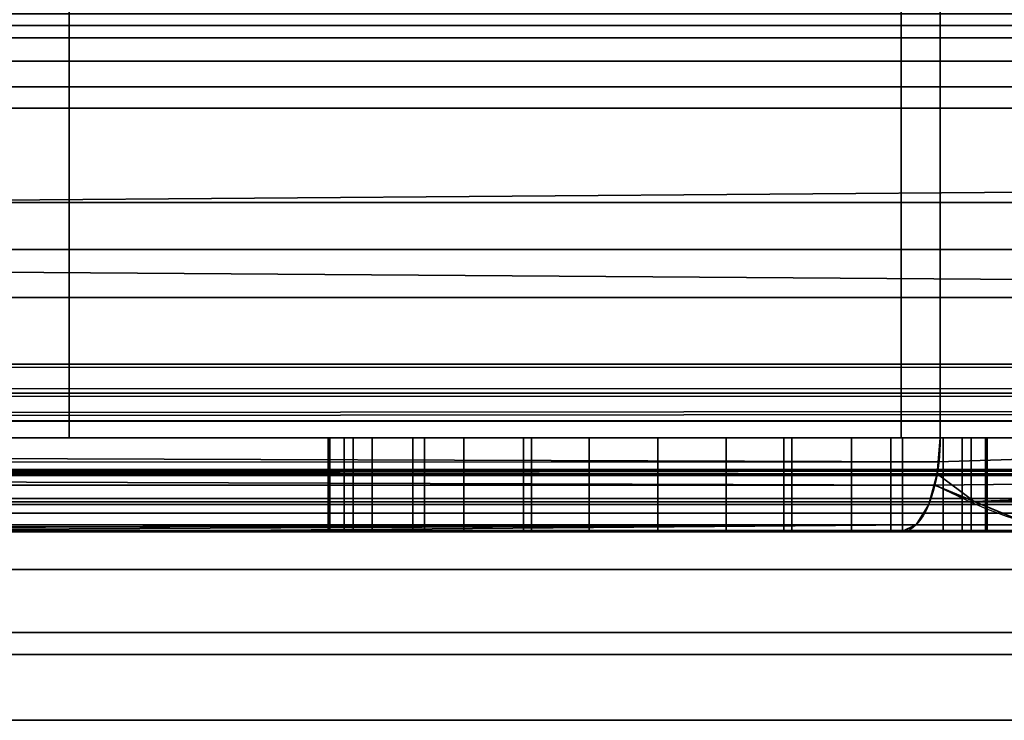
# Model space of a CAD drawing. Header units: millimetres. Extents: x -503 to 6703, y -110 to 249.
# Tile 393 of 656: x 1208.22 to 1218.68, y -30 to -22.56. Entities that reach past the tile are written whole.
import ezdxf

# ---------------------------------------------------------------- set-up
doc = ezdxf.new("R2010")
doc.units = ezdxf.units.MM
doc.layers.add('151', color=7, linetype='Continuous', true_color=0xffffff)

# ---------------------------------------------------------------- blocks, each defined once
blk = doc.blocks.new('UG_SURFACE_110')
at = {"layer": '151', "color": 250, "linetype": 'Continuous', "lineweight": 35}
for points in [[(1141.5, -21.648, 0.728), (1858.5, -21.648, 0.728), (1858.5, -22.621, 1.379), (1141.5, -22.621, 1.379)], [(1141.5, -23.5, 23.5), (1858.5, -23.5, 23.5), (1858.5, -22.5, 23.5), (1141.5, -22.5, 23.5)], [(1141.5, -22.621, 1.379), (1858.5, -22.621, 1.379), (1858.5, -23.272, 2.352), (1141.5, -23.272, 2.352)], [(1141.5, -23.272, 2.352), (1858.5, -23.272, 2.352), (1858.5, -23.5, 3.5), (1141.5, -23.5, 3.5)], [(1141.5, -23.5, 3.5), (1858.5, -23.5, 3.5), (1858.5, -23.5, 23.5), (1141.5, -23.5, 23.5)]]:
    blk.add_3dface(points, dxfattribs=at)
blk = doc.blocks.new('UG_SURFACE_111')
at = {"layer": '151', "color": 252, "linetype": 'Continuous', "lineweight": 35}
for points in [[(1141.5, -20.228, 24), (1858.5, -20.228, 24), (1858.5, -23.5, 24), (1141.5, -23.5, 24)], [(1141.5, -24.5, 30.5), (1858.5, -24.5, 30.5), (1858.5, -20.25, 30.5), (1141.5, -20.25, 30.5)], [(1141.5, -23, 28), (1858.5, -23, 28), (1858.5, -23.5, 29.5), (1141.5, -23.5, 29.5)], [(1141.5, -23.5, 26.5), (1858.5, -23.5, 26.5), (1858.5, -23, 28), (1141.5, -23, 28)], [(1141.5, -23.5, 0.5), (1858.5, -23.5, 0.5), (1858.5, -24.5, 0.5), (1141.5, -24.5, 0.5)], [(1141.5, -23.5, 24), (1858.5, -23.5, 24), (1858.5, -23.5, 0.5), (1141.5, -23.5, 0.5)], [(1141.5, -23.5, 29.5), (1858.5, -23.5, 29.5), (1858.5, -24.5, 29.5), (1141.5, -24.5, 29.5)], [(1141.5, -24.5, 26.5), (1858.5, -24.5, 26.5), (1858.5, -23.5, 26.5), (1141.5, -23.5, 26.5)], [(1141.5, -24.5, 0.5), (1858.5, -24.5, 0.5), (1858.5, -24.5, 26.5), (1141.5, -24.5, 26.5)], [(1141.5, -24.5, 29.5), (1858.5, -24.5, 29.5), (1858.5, -24.5, 30.5), (1141.5, -24.5, 30.5)]]:
    blk.add_3dface(points, dxfattribs=at)
blk = doc.blocks.new('UG_SURFACE_113')
at = {"layer": '151', "color": 35, "linetype": 'Continuous', "lineweight": 35}
for points in [[(1144, -14.5, 1002), (1218, -14.5, 1002), (1218, -27, 1002), (1144, -27, 1002)], [(1218, -14.5, 1159), (1144, -14.5, 1159), (1144, -27, 1159), (1218, -27, 1159)], [(1208.75, -14.5, 1003), (1202, -14.5, 1003), (1202, -27, 1003), (1208.75, -27, 1003)], [(1202, -14.5, 1158), (1208.75, -14.5, 1158), (1208.75, -27, 1158), (1202, -27, 1158)], [(1208.75, -27, 1003), (1217.586, -27, 1003), (1217.586, -14.5, 1003), (1208.75, -14.5, 1003)], [(1208.75, -14.5, 1158), (1217.586, -14.5, 1158), (1217.586, -27, 1158), (1208.75, -27, 1158)], [(1221.75, -14.5, 1007.164), (1217.586, -14.5, 1003), (1217.586, -27, 1003), (1221.75, -27, 1007.164)], [(1221.75, -27, 1153.836), (1217.586, -27, 1158), (1217.586, -14.5, 1158), (1221.75, -14.5, 1153.836)], [(1226, -14.5, 1151), (1218, -14.5, 1159), (1218, -27, 1159), (1226, -27, 1151)], [(1226, -27, 1010), (1218, -27, 1002), (1218, -14.5, 1002), (1226, -14.5, 1010)], [(1859, -30, 2017), (1859, -19.41, 2017), (1141, -19.41, 2017), (1141, -24.75, 2017)], [(1143, -19.41, 30.5), (1857, -19.41, 30.5), (1141, -25, 30.5), (1141, -24.75, 30.5)], [(1857, -19.41, 30.5), (1859, -19.41, 30.5), (1859, -25, 30.5), (1141, -25, 30.5)], [(1231, -22.753, 1171.853), (1144, -22.753, 1171.853), (1144, -19.5, 1172.5), (1231, -19.5, 1172.5)], [(1231, -19.5, 996.5), (1144, -19.5, 996.5), (1144, -22.753, 997.147), (1231, -22.753, 997.147)], [(1231, -25.51, 1170.01), (1144, -25.51, 1170.01), (1144, -22.753, 1171.853), (1231, -22.753, 1171.853)], [(1231, -22.753, 997.147), (1144, -22.753, 997.147), (1144, -25.51, 998.99), (1231, -25.51, 998.99)], [(1141, -24.75, 2017), (1141, -30, 2017), (1859, -30, 2017)], [(1141, -30), (1141, -25), (1859, -25), (1859, -30)], [(1141, -25), (1141, -25, 30.5), (1859, -25, 30.5), (1859, -25)], [(1231, -27.353, 1167.253), (1144, -27.353, 1167.253), (1144, -25.51, 1170.01), (1231, -25.51, 1170.01)], [(1231, -25.51, 998.99), (1144, -25.51, 998.99), (1144, -27.353, 1001.747), (1231, -27.353, 1001.747)], [(1144, -27, 1002), (1218, -27, 1002), (1217.979, -27.257, 1002.051)], [(1217.979, -27.257, 1002.051), (1144, -27.26, 1002.035), (1144, -27, 1002)], [(1218, -27, 1159), (1144, -27, 1159), (1144, -27.383, 1158.924), (1217.968, -27.383, 1158.924)], [(1208.75, -27, 1014.25), (1202, -27, 1014.25), (1202, -27, 1026.238), (1203.363, -27, 1027.753)], [(1208.75, -27, 1090.5), (1202, -27, 1090.5), (1202, -27, 1096.269), (1203.351, -27, 1097.25)], [(1208.75, -27, 1110.75), (1203.085, -27, 1110.75), (1202, -27, 1111.955)], [(1202, -27, 1111.955), (1202, -27, 1129.75), (1208.75, -27, 1129.75), (1208.75, -27, 1110.75)], [(1202.316, -27, 1037.689), (1202, -27, 1037.918), (1202, -27, 1090.5), (1208.75, -27, 1090.5)], [(1208.75, -27, 1158), (1208.75, -27, 1129.75), (1202, -27, 1129.75), (1202, -27, 1158)], [(1208.75, -27, 1014.25), (1208.75, -27, 1003), (1202, -27, 1003), (1202, -27, 1014.25)], [(1208.75, -27, 1090.5), (1208.75, -27, 1035), (1203.869, -27, 1035), (1202.316, -27, 1037.689)], [(1204.66, -27, 1109), (1203.085, -27, 1110.75), (1208.75, -27, 1110.75)], [(1208.75, -27, 1097.25), (1203.351, -27, 1097.25), (1203.431, -27, 1097.309)], [(1203.351, -27, 1097.25), (1208.75, -27, 1097.25), (1208.75, -27, 1090.5)], [(1203.363, -27, 1027.753), (1204.454, -27, 1031.115), (1208.75, -27, 1035), (1208.75, -27, 1014.25)], [(1203.431, -27, 1097.309), (1205.511, -27, 1100.91), (1208.75, -27, 1097.25)], [(1204.083, -27, 1034.629), (1203.869, -27, 1035), (1208.75, -27, 1035)], [(1208.75, -27, 1035), (1204.454, -27, 1031.115), (1204.083, -27, 1034.629)], [(1208.75, -27, 1110.75), (1205.945, -27, 1105.045), (1204.66, -27, 1109)], [(1205.511, -27, 1100.91), (1205.945, -27, 1105.045), (1208.75, -27, 1110.75), (1208.75, -27, 1097.25)], [(1208.75, -27, 1014.25), (1213.661, -27, 1020.766), (1215, -27, 1020.5)], [(1215, -27, 1020.5), (1216.339, -27, 1020.766), (1221.75, -27, 1014.25), (1208.75, -27, 1014.25)], [(1208.75, -27, 1014.25), (1211.766, -27, 1022.661), (1212.525, -27, 1021.525)], [(1208.75, -27, 1014.25), (1211.766, -27, 1027.339), (1211.5, -27, 1026)], [(1212.525, -27, 1021.525), (1213.661, -27, 1020.766), (1208.75, -27, 1014.25)], [(1211.5, -27, 1026), (1211.5, -27, 1024), (1208.75, -27, 1014.25)], [(1211.5, -27, 1024), (1211.766, -27, 1022.661), (1208.75, -27, 1014.25)], [(1208.75, -27, 1035), (1212.525, -27, 1028.475), (1211.766, -27, 1027.339)], [(1208.75, -27, 1035), (1213.661, -27, 1029.234), (1212.525, -27, 1028.475)], [(1211.766, -27, 1027.339), (1208.75, -27, 1014.25), (1208.75, -27, 1035)], [(1208.75, -27, 1035), (1215, -27, 1029.5), (1213.661, -27, 1029.234)], [(1221.75, -27, 1097.25), (1208.75, -27, 1097.25), (1214.272, -27, 1100.577), (1215.728, -27, 1100.577)], [(1208.75, -27, 1097.25), (1211.519, -27, 1103.634), (1211.969, -27, 1102.25)], [(1208.75, -27, 1110.75), (1215, -27, 1107.5), (1213.576, -27, 1107.197)], [(1208.75, -27, 1097.25), (1212.943, -27, 1101.168), (1214.272, -27, 1100.577)], [(1208.75, -27, 1097.25), (1208.75, -27, 1110.75), (1211.671, -27, 1105.082), (1211.519, -27, 1103.634)], [(1213.576, -27, 1107.197), (1212.399, -27, 1106.342), (1208.75, -27, 1110.75)], [(1212.399, -27, 1106.342), (1211.671, -27, 1105.082), (1208.75, -27, 1110.75)], [(1211.969, -27, 1102.25), (1212.943, -27, 1101.168), (1208.75, -27, 1097.25)], [(1208.75, -27, 1129.75), (1208.75, -27, 1158), (1217.586, -27, 1158), (1221.75, -27, 1153.836)], [(1208.75, -27, 1014.25), (1221.75, -27, 1014.25), (1221.75, -27, 1007.164)], [(1221.75, -27, 1007.164), (1217.586, -27, 1003), (1208.75, -27, 1003), (1208.75, -27, 1014.25)], [(1221.75, -27, 1153.836), (1221.75, -27, 1129.75), (1208.75, -27, 1129.75)], [(1221.75, -27, 1129.75), (1221.75, -27, 1110.75), (1208.75, -27, 1110.75), (1208.75, -27, 1129.75)], [(1216.424, -27, 1107.197), (1215, -27, 1107.5), (1208.75, -27, 1110.75), (1221.75, -27, 1110.75)], [(1221.75, -27, 1097.25), (1221.75, -27, 1090.5), (1208.75, -27, 1090.5), (1208.75, -27, 1097.25)], [(1221.75, -27, 1090.5), (1221.75, -27, 1035), (1208.75, -27, 1035), (1208.75, -27, 1090.5)], [(1216.339, -27, 1029.234), (1215, -27, 1029.5), (1208.75, -27, 1035), (1221.75, -27, 1035)], [(1211.5, -28, 1026), (1211.5, -27, 1026), (1211.766, -27, 1027.339), (1211.766, -28, 1027.339)], [(1211.5, -27, 1024), (1211.5, -27, 1026), (1211.5, -28, 1026), (1211.5, -28, 1024)], [(1211.766, -28, 1022.661), (1211.766, -27, 1022.661), (1211.5, -27, 1024), (1211.5, -28, 1024)], [(1211.519, -28, 1103.634), (1211.519, -27, 1103.634), (1211.671, -27, 1105.082), (1211.671, -28, 1105.082)], [(1211.969, -28, 1102.25), (1211.969, -27, 1102.25), (1211.519, -27, 1103.634), (1211.519, -28, 1103.634)], [(1211.671, -28, 1105.082), (1211.671, -27, 1105.082), (1212.399, -27, 1106.342), (1212.399, -28, 1106.342)], [(1211.766, -28, 1027.339), (1211.766, -27, 1027.339), (1212.525, -27, 1028.475), (1212.525, -28, 1028.475)], [(1212.525, -28, 1021.525), (1212.525, -27, 1021.525), (1211.766, -27, 1022.661), (1211.766, -28, 1022.661)], [(1212.943, -28, 1101.168), (1212.943, -27, 1101.168), (1211.969, -27, 1102.25), (1211.969, -28, 1102.25)], [(1212.399, -28, 1106.342), (1212.399, -27, 1106.342), (1213.576, -27, 1107.197), (1213.576, -28, 1107.197)], [(1212.525, -28, 1028.475), (1212.525, -27, 1028.475), (1213.661, -27, 1029.234), (1213.661, -28, 1029.234)], [(1213.661, -28, 1020.766), (1213.661, -27, 1020.766), (1212.525, -27, 1021.525), (1212.525, -28, 1021.525)], [(1214.272, -28, 1100.577), (1214.272, -27, 1100.577), (1212.943, -27, 1101.168), (1212.943, -28, 1101.168)], [(1213.576, -28, 1107.197), (1213.576, -27, 1107.197), (1215, -27, 1107.5), (1215, -28, 1107.5)], [(1213.661, -28, 1029.234), (1213.661, -27, 1029.234), (1215, -27, 1029.5), (1215, -28, 1029.5)], [(1215, -28, 1020.5), (1215, -27, 1020.5), (1213.661, -27, 1020.766), (1213.661, -28, 1020.766)], [(1215.728, -28, 1100.577), (1215.728, -27, 1100.577), (1214.272, -27, 1100.577), (1214.272, -28, 1100.577)], [(1215, -28, 1029.5), (1215, -27, 1029.5), (1216.339, -27, 1029.234), (1216.339, -28, 1029.234)], [(1216.339, -28, 1020.766), (1216.339, -27, 1020.766), (1215, -27, 1020.5), (1215, -28, 1020.5)], [(1215, -28, 1107.5), (1215, -27, 1107.5), (1216.424, -27, 1107.197), (1216.424, -28, 1107.197)], [(1215.728, -27, 1100.577), (1217.057, -27, 1101.168), (1221.75, -27, 1097.25)], [(1217.057, -28, 1101.168), (1217.057, -27, 1101.168), (1215.728, -27, 1100.577), (1215.728, -28, 1100.577)], [(1217.475, -27, 1028.475), (1216.339, -27, 1029.234), (1221.75, -27, 1035)], [(1221.75, -27, 1014.25), (1216.339, -27, 1020.766), (1217.475, -27, 1021.525)], [(1216.339, -28, 1029.234), (1216.339, -27, 1029.234), (1217.475, -27, 1028.475), (1217.475, -28, 1028.475)], [(1217.475, -28, 1021.525), (1217.475, -27, 1021.525), (1216.339, -27, 1020.766), (1216.339, -28, 1020.766)], [(1221.75, -27, 1110.75), (1217.601, -27, 1106.342), (1216.424, -27, 1107.197)], [(1216.424, -28, 1107.197), (1216.424, -27, 1107.197), (1217.601, -27, 1106.342), (1217.601, -28, 1106.342)], [(1221.75, -27, 1097.25), (1217.057, -27, 1101.168), (1218.031, -27, 1102.25)], [(1218.031, -28, 1102.25), (1218.031, -27, 1102.25), (1217.057, -27, 1101.168), (1217.057, -28, 1101.168)], [(1221.75, -27, 1035), (1218.234, -27, 1027.339), (1217.475, -27, 1028.475)], [(1217.475, -27, 1021.525), (1218.234, -27, 1022.661), (1221.75, -27, 1014.25)], [(1217.475, -28, 1028.475), (1217.475, -27, 1028.475), (1218.234, -27, 1027.339), (1218.234, -28, 1027.339)], [(1218.234, -28, 1022.661), (1218.234, -27, 1022.661), (1217.475, -27, 1021.525), (1217.475, -28, 1021.525)], [(1221.75, -27, 1110.75), (1218.329, -27, 1105.082), (1217.601, -27, 1106.342)], [(1217.601, -28, 1106.342), (1217.601, -27, 1106.342), (1218.329, -27, 1105.082), (1218.329, -28, 1105.082)], [(1226, -27, 1010), (1225.924, -27.383, 1010.032), (1217.968, -27.383, 1002.076), (1217.979, -27.257, 1002.051)], [(1226, -27, 1151), (1218, -27, 1159), (1217.968, -27.383, 1158.924), (1225.924, -27.383, 1150.968)], [(1217.979, -27.257, 1002.051), (1218, -27, 1002), (1226, -27, 1010)], [(1218.031, -27, 1102.25), (1218.481, -27, 1103.634), (1221.75, -27, 1097.25)], [(1218.481, -28, 1103.634), (1218.481, -27, 1103.634), (1218.031, -27, 1102.25), (1218.031, -28, 1102.25)], [(1221.75, -27, 1014.25), (1218.234, -27, 1022.661), (1218.5, -27, 1024)], [(1218.5, -27, 1026), (1218.234, -27, 1027.339), (1221.75, -27, 1035)], [(1218.234, -28, 1027.339), (1218.234, -27, 1027.339), (1218.5, -27, 1026), (1218.5, -28, 1026)], [(1218.5, -28, 1024), (1218.5, -27, 1024), (1218.234, -27, 1022.661), (1218.234, -28, 1022.661)], [(1218.481, -27, 1103.634), (1218.329, -27, 1105.082), (1221.75, -27, 1110.75), (1221.75, -27, 1097.25)], [(1218.329, -28, 1105.082), (1218.329, -27, 1105.082), (1218.481, -27, 1103.634), (1218.481, -28, 1103.634)], [(1221.75, -27, 1035), (1221.75, -27, 1014.25), (1218.5, -27, 1024), (1218.5, -27, 1026)], [(1218.5, -27, 1026), (1218.5, -27, 1024), (1218.5, -28, 1024), (1218.5, -28, 1026)], [(1144, -27.26, 1002.035), (1217.979, -27.257, 1002.051), (1217.968, -27.383, 1002.076)], [(1144, -27.26, 1002.035), (1217.968, -27.383, 1002.076), (1217.944, -27.503, 1002.136)], [(1217.944, -27.503, 1002.136), (1144, -27.503, 1002.136), (1144, -27.26, 1002.035)], [(1231, -28, 1164), (1144, -28, 1164), (1144, -27.353, 1167.253), (1231, -27.353, 1167.253)], [(1231, -27.353, 1001.747), (1144, -27.353, 1001.747), (1144, -27.503, 1002.136), (1217.944, -27.503, 1002.136)], [(1217.968, -27.383, 1158.924), (1144, -27.383, 1158.924), (1144, -27.707, 1158.707), (1217.879, -27.707, 1158.707)], [(1225.924, -27.383, 1150.968), (1217.968, -27.383, 1158.924), (1217.879, -27.707, 1158.707), (1225.707, -27.707, 1150.879)], [(1231, -27.353, 1001.747), (1217.944, -27.503, 1002.136), (1218.362, -27.676, 1002.818)], [(1218.362, -27.676, 1002.818), (1217.944, -27.503, 1002.136), (1217.968, -27.383, 1002.076)], [(1218.362, -27.676, 1002.818), (1217.968, -27.383, 1002.076), (1225.924, -27.383, 1010.032)], [(1218.362, -27.676, 1002.818), (1218.904, -27.9, 1003.703), (1231, -27.353, 1001.747)], [(1225.924, -27.383, 1010.032), (1225.707, -27.707, 1010.121), (1218.362, -27.676, 1002.818)], [(1217.879, -27.707, 1158.707), (1144, -27.707, 1158.707), (1144, -27.924, 1158.383), (1217.744, -27.924, 1158.383)], [(1225.707, -27.707, 1150.879), (1217.879, -27.707, 1158.707), (1217.744, -27.924, 1158.383), (1225.383, -27.924, 1150.744)], [(1218.904, -27.9, 1003.703), (1218.362, -27.676, 1002.818), (1225.707, -27.707, 1010.121)], [(1217.744, -27.924, 1158.383), (1144, -27.924, 1158.383), (1144, -28, 1158), (1217.586, -28, 1158)], [(1217.586, -28, 1158), (1144, -28, 1158), (1144, -28, 1164), (1231, -28, 1164)], [(1211.5, -28, 1024), (1218.5, -28, 1024), (1218.234, -28, 1022.661), (1217.475, -28, 1021.525)], [(1218.5, -28, 1026), (1211.5, -28, 1026), (1211.766, -28, 1027.339), (1212.525, -28, 1028.475)], [(1211.5, -28, 1024), (1211.5, -28, 1026), (1218.5, -28, 1026), (1218.5, -28, 1024)], [(1212.525, -28, 1021.525), (1211.766, -28, 1022.661), (1211.5, -28, 1024), (1217.475, -28, 1021.525)], [(1211.969, -28, 1102.25), (1211.519, -28, 1103.634), (1211.671, -28, 1105.082), (1215, -28, 1104)], [(1211.671, -28, 1105.082), (1212.399, -28, 1106.342), (1213.576, -28, 1107.197), (1215, -28, 1104)], [(1214.272, -28, 1100.577), (1212.943, -28, 1101.168), (1211.969, -28, 1102.25), (1215, -28, 1104)], [(1212.525, -28, 1021.525), (1217.475, -28, 1021.525), (1216.339, -28, 1020.766), (1215, -28, 1020.5)], [(1217.475, -28, 1028.475), (1212.525, -28, 1028.475), (1213.661, -28, 1029.234), (1215, -28, 1029.5)], [(1215, -28, 1020.5), (1213.661, -28, 1020.766), (1212.525, -28, 1021.525)], [(1217.475, -28, 1028.475), (1218.234, -28, 1027.339), (1218.5, -28, 1026), (1212.525, -28, 1028.475)], [(1213.576, -28, 1107.197), (1215, -28, 1107.5), (1216.424, -28, 1107.197), (1215, -28, 1104)], [(1217.057, -28, 1101.168), (1215.728, -28, 1100.577), (1214.272, -28, 1100.577), (1215, -28, 1104)], [(1215, -28, 1029.5), (1216.339, -28, 1029.234), (1217.475, -28, 1028.475)], [(1215, -28, 1104), (1216.424, -28, 1107.197), (1217.601, -28, 1106.342)], [(1217.601, -28, 1106.342), (1218.329, -28, 1105.082), (1218.481, -28, 1103.634), (1215, -28, 1104)], [(1218.481, -28, 1103.634), (1218.031, -28, 1102.25), (1217.057, -28, 1101.168), (1215, -28, 1104)], [(1225.383, -27.924, 1150.744), (1217.744, -27.924, 1158.383), (1217.586, -28, 1158), (1225, -28, 1150.586)], [(1225, -28, 1150.586), (1217.586, -28, 1158), (1231, -28, 1164)], [(1128, -30, 2030), (1128, -43.5, 2030), (1872, -43.5, 2030), (1872, -42.218, 2030)], [(1872, -42.218, 2030), (1872, -30, 2030), (1128, -30, 2030)], [(1128, -30, 2030), (1872, -30, 2030), (1859, -30, 2017), (1141, -30, 2017)], [(1872, -41.5), (1128, -41.5), (1128, -30), (1141, -30)], [(1872, -41.5), (1141, -30), (1859, -30)]]:
    blk.add_3dface(points, dxfattribs=at)
blk = doc.blocks.new('UG_SURFACE_135')
at = {"layer": '151', "color": 252, "linetype": 'Continuous', "lineweight": 35}
for points in [[(1218, -14.5, 1159), (1144, -14.5, 1159), (1144, -27, 1159), (1218, -27, 1159)], [(1144, -14.5, 1002), (1218, -14.5, 1002), (1218, -27, 1002), (1144, -27, 1002)], [(1208.75, -14.5, 1003), (1202, -14.5, 1003), (1202, -27, 1003), (1208.75, -27, 1003)], [(1202, -14.5, 1158), (1208.75, -14.5, 1158), (1208.75, -27, 1158), (1202, -27, 1158)], [(1208.75, -27, 1003), (1217.586, -27, 1003), (1217.586, -14.5, 1003), (1208.75, -14.5, 1003)], [(1208.75, -14.5, 1158), (1217.586, -14.5, 1158), (1217.586, -27, 1158), (1208.75, -27, 1158)], [(1221.75, -14.5, 1007.164), (1217.586, -14.5, 1003), (1217.586, -27, 1003), (1221.75, -27, 1007.164)], [(1221.75, -27, 1153.836), (1217.586, -27, 1158), (1217.586, -14.5, 1158), (1221.75, -14.5, 1153.836)], [(1226, -14.5, 1151), (1218, -14.5, 1159), (1218, -27, 1159), (1226, -27, 1151)], [(1226, -27, 1010), (1218, -27, 1002), (1218, -14.5, 1002), (1226, -14.5, 1010)], [(1218, -27, 1159), (1144, -27, 1159), (1144, -27.383, 1158.924), (1217.968, -27.383, 1158.924)], [(1217.968, -27.383, 1002.076), (1144, -27.383, 1002.076), (1144, -27, 1002), (1218, -27, 1002)], [(1208.75, -27, 1014.25), (1202, -27, 1014.25), (1202, -27, 1026.238), (1203.363, -27, 1027.753)], [(1208.75, -27, 1090.5), (1202, -27, 1090.5), (1202, -27, 1096.269), (1203.351, -27, 1097.25)], [(1208.75, -27, 1110.75), (1203.085, -27, 1110.75), (1202, -27, 1111.955)], [(1202, -27, 1111.955), (1202, -27, 1129.75), (1208.75, -27, 1129.75), (1208.75, -27, 1110.75)], [(1202.316, -27, 1037.689), (1202, -27, 1037.918), (1202, -27, 1090.5), (1208.75, -27, 1090.5)], [(1208.75, -27, 1158), (1208.75, -27, 1129.75), (1202, -27, 1129.75), (1202, -27, 1158)], [(1208.75, -27, 1014.25), (1208.75, -27, 1003), (1202, -27, 1003), (1202, -27, 1014.25)], [(1208.75, -27, 1090.5), (1208.75, -27, 1035), (1203.869, -27, 1035), (1202.316, -27, 1037.689)], [(1204.66, -27, 1109), (1203.085, -27, 1110.75), (1208.75, -27, 1110.75)], [(1208.75, -27, 1097.25), (1203.351, -27, 1097.25), (1203.431, -27, 1097.309)], [(1203.351, -27, 1097.25), (1208.75, -27, 1097.25), (1208.75, -27, 1090.5)], [(1203.363, -27, 1027.753), (1204.454, -27, 1031.115), (1208.75, -27, 1035), (1208.75, -27, 1014.25)], [(1203.431, -27, 1097.309), (1205.511, -27, 1100.91), (1208.75, -27, 1097.25)], [(1204.083, -27, 1034.629), (1203.869, -27, 1035), (1208.75, -27, 1035)], [(1208.75, -27, 1035), (1204.454, -27, 1031.115), (1204.083, -27, 1034.629)], [(1208.75, -27, 1110.75), (1205.945, -27, 1105.045), (1204.66, -27, 1109)], [(1205.511, -27, 1100.91), (1205.945, -27, 1105.045), (1208.75, -27, 1110.75), (1208.75, -27, 1097.25)], [(1208.75, -27, 1014.25), (1213.661, -27, 1020.766), (1215, -27, 1020.5)], [(1215, -27, 1020.5), (1216.339, -27, 1020.766), (1221.75, -27, 1014.25), (1208.75, -27, 1014.25)], [(1208.75, -27, 1014.25), (1211.766, -27, 1022.661), (1212.525, -27, 1021.525)], [(1208.75, -27, 1014.25), (1211.766, -27, 1027.339), (1211.5, -27, 1026)], [(1212.525, -27, 1021.525), (1213.661, -27, 1020.766), (1208.75, -27, 1014.25)], [(1211.5, -27, 1026), (1211.5, -27, 1024), (1208.75, -27, 1014.25)], [(1211.5, -27, 1024), (1211.766, -27, 1022.661), (1208.75, -27, 1014.25)], [(1208.75, -27, 1035), (1212.525, -27, 1028.475), (1211.766, -27, 1027.339)], [(1208.75, -27, 1035), (1213.661, -27, 1029.234), (1212.525, -27, 1028.475)], [(1211.766, -27, 1027.339), (1208.75, -27, 1014.25), (1208.75, -27, 1035)], [(1208.75, -27, 1035), (1215, -27, 1029.5), (1213.661, -27, 1029.234)], [(1221.75, -27, 1097.25), (1208.75, -27, 1097.25), (1214.272, -27, 1100.577), (1215.728, -27, 1100.577)], [(1208.75, -27, 1097.25), (1211.519, -27, 1103.634), (1211.969, -27, 1102.25)], [(1208.75, -27, 1110.75), (1215, -27, 1107.5), (1213.576, -27, 1107.197)], [(1208.75, -27, 1097.25), (1212.943, -27, 1101.168), (1214.272, -27, 1100.577)], [(1208.75, -27, 1097.25), (1208.75, -27, 1110.75), (1211.671, -27, 1105.082), (1211.519, -27, 1103.634)], [(1213.576, -27, 1107.197), (1212.399, -27, 1106.342), (1208.75, -27, 1110.75)], [(1212.399, -27, 1106.342), (1211.671, -27, 1105.082), (1208.75, -27, 1110.75)], [(1211.969, -27, 1102.25), (1212.943, -27, 1101.168), (1208.75, -27, 1097.25)], [(1208.75, -27, 1129.75), (1208.75, -27, 1158), (1217.586, -27, 1158), (1221.75, -27, 1153.836)], [(1208.75, -27, 1014.25), (1221.75, -27, 1014.25), (1221.75, -27, 1007.164)], [(1221.75, -27, 1007.164), (1217.586, -27, 1003), (1208.75, -27, 1003), (1208.75, -27, 1014.25)], [(1221.75, -27, 1153.836), (1221.75, -27, 1129.75), (1208.75, -27, 1129.75)], [(1221.75, -27, 1129.75), (1221.75, -27, 1110.75), (1208.75, -27, 1110.75), (1208.75, -27, 1129.75)], [(1216.424, -27, 1107.197), (1215, -27, 1107.5), (1208.75, -27, 1110.75), (1221.75, -27, 1110.75)], [(1221.75, -27, 1097.25), (1221.75, -27, 1090.5), (1208.75, -27, 1090.5), (1208.75, -27, 1097.25)], [(1221.75, -27, 1090.5), (1221.75, -27, 1035), (1208.75, -27, 1035), (1208.75, -27, 1090.5)], [(1216.339, -27, 1029.234), (1215, -27, 1029.5), (1208.75, -27, 1035), (1221.75, -27, 1035)], [(1211.5, -28, 1026), (1211.5, -27, 1026), (1211.766, -27, 1027.339), (1211.766, -28, 1027.339)], [(1211.5, -27, 1024), (1211.5, -27, 1026), (1211.5, -28, 1026), (1211.5, -28, 1024)], [(1211.766, -28, 1022.661), (1211.766, -27, 1022.661), (1211.5, -27, 1024), (1211.5, -28, 1024)], [(1211.519, -28, 1103.634), (1211.519, -27, 1103.634), (1211.671, -27, 1105.082), (1211.671, -28, 1105.082)], [(1211.969, -28, 1102.25), (1211.969, -27, 1102.25), (1211.519, -27, 1103.634), (1211.519, -28, 1103.634)], [(1211.671, -28, 1105.082), (1211.671, -27, 1105.082), (1212.399, -27, 1106.342), (1212.399, -28, 1106.342)], [(1211.766, -28, 1027.339), (1211.766, -27, 1027.339), (1212.525, -27, 1028.475), (1212.525, -28, 1028.475)], [(1212.525, -28, 1021.525), (1212.525, -27, 1021.525), (1211.766, -27, 1022.661), (1211.766, -28, 1022.661)], [(1212.943, -28, 1101.168), (1212.943, -27, 1101.168), (1211.969, -27, 1102.25), (1211.969, -28, 1102.25)], [(1212.399, -28, 1106.342), (1212.399, -27, 1106.342), (1213.576, -27, 1107.197), (1213.576, -28, 1107.197)], [(1212.525, -28, 1028.475), (1212.525, -27, 1028.475), (1213.661, -27, 1029.234), (1213.661, -28, 1029.234)], [(1213.661, -28, 1020.766), (1213.661, -27, 1020.766), (1212.525, -27, 1021.525), (1212.525, -28, 1021.525)], [(1214.272, -28, 1100.577), (1214.272, -27, 1100.577), (1212.943, -27, 1101.168), (1212.943, -28, 1101.168)], [(1213.576, -28, 1107.197), (1213.576, -27, 1107.197), (1215, -27, 1107.5), (1215, -28, 1107.5)], [(1213.661, -28, 1029.234), (1213.661, -27, 1029.234), (1215, -27, 1029.5), (1215, -28, 1029.5)], [(1215, -28, 1020.5), (1215, -27, 1020.5), (1213.661, -27, 1020.766), (1213.661, -28, 1020.766)], [(1215.728, -28, 1100.577), (1215.728, -27, 1100.577), (1214.272, -27, 1100.577), (1214.272, -28, 1100.577)], [(1215, -28, 1107.5), (1215, -27, 1107.5), (1216.424, -27, 1107.197), (1216.424, -28, 1107.197)], [(1215, -28, 1029.5), (1215, -27, 1029.5), (1216.339, -27, 1029.234), (1216.339, -28, 1029.234)], [(1216.339, -28, 1020.766), (1216.339, -27, 1020.766), (1215, -27, 1020.5), (1215, -28, 1020.5)], [(1217.057, -28, 1101.168), (1217.057, -27, 1101.168), (1215.728, -27, 1100.577), (1215.728, -28, 1100.577)], [(1215.728, -27, 1100.577), (1217.057, -27, 1101.168), (1221.75, -27, 1097.25)], [(1216.339, -28, 1029.234), (1216.339, -27, 1029.234), (1217.475, -27, 1028.475), (1217.475, -28, 1028.475)], [(1217.475, -28, 1021.525), (1217.475, -27, 1021.525), (1216.339, -27, 1020.766), (1216.339, -28, 1020.766)], [(1217.475, -27, 1028.475), (1216.339, -27, 1029.234), (1221.75, -27, 1035)], [(1221.75, -27, 1014.25), (1216.339, -27, 1020.766), (1217.475, -27, 1021.525)], [(1216.424, -28, 1107.197), (1216.424, -27, 1107.197), (1217.601, -27, 1106.342), (1217.601, -28, 1106.342)], [(1221.75, -27, 1110.75), (1217.601, -27, 1106.342), (1216.424, -27, 1107.197)], [(1218.031, -28, 1102.25), (1218.031, -27, 1102.25), (1217.057, -27, 1101.168), (1217.057, -28, 1101.168)], [(1221.75, -27, 1097.25), (1217.057, -27, 1101.168), (1218.031, -27, 1102.25)], [(1217.475, -28, 1028.475), (1217.475, -27, 1028.475), (1218.234, -27, 1027.339), (1218.234, -28, 1027.339)], [(1218.234, -28, 1022.661), (1218.234, -27, 1022.661), (1217.475, -27, 1021.525), (1217.475, -28, 1021.525)], [(1221.75, -27, 1035), (1218.234, -27, 1027.339), (1217.475, -27, 1028.475)], [(1217.475, -27, 1021.525), (1218.234, -27, 1022.661), (1221.75, -27, 1014.25)], [(1217.601, -28, 1106.342), (1217.601, -27, 1106.342), (1218.329, -27, 1105.082), (1218.329, -28, 1105.082)], [(1221.75, -27, 1110.75), (1218.329, -27, 1105.082), (1217.601, -27, 1106.342)], [(1226, -27, 1151), (1218, -27, 1159), (1217.968, -27.383, 1158.924), (1225.924, -27.383, 1150.968)], [(1218, -27, 1002), (1226, -27, 1010), (1225.924, -27.383, 1010.032), (1217.968, -27.383, 1002.076)], [(1218.481, -28, 1103.634), (1218.481, -27, 1103.634), (1218.031, -27, 1102.25), (1218.031, -28, 1102.25)], [(1218.031, -27, 1102.25), (1218.481, -27, 1103.634), (1221.75, -27, 1097.25)], [(1218.234, -28, 1027.339), (1218.234, -27, 1027.339), (1218.5, -27, 1026), (1218.5, -28, 1026)], [(1218.5, -28, 1024), (1218.5, -27, 1024), (1218.234, -27, 1022.661), (1218.234, -28, 1022.661)], [(1221.75, -27, 1014.25), (1218.234, -27, 1022.661), (1218.5, -27, 1024)], [(1218.5, -27, 1026), (1218.234, -27, 1027.339), (1221.75, -27, 1035)], [(1218.329, -28, 1105.082), (1218.329, -27, 1105.082), (1218.481, -27, 1103.634), (1218.481, -28, 1103.634)], [(1218.481, -27, 1103.634), (1218.329, -27, 1105.082), (1221.75, -27, 1110.75), (1221.75, -27, 1097.25)], [(1218.5, -27, 1026), (1218.5, -27, 1024), (1218.5, -28, 1024), (1218.5, -28, 1026)], [(1221.75, -27, 1035), (1221.75, -27, 1014.25), (1218.5, -27, 1024), (1218.5, -27, 1026)], [(1217.968, -27.383, 1158.924), (1144, -27.383, 1158.924), (1144, -27.707, 1158.707), (1217.879, -27.707, 1158.707)], [(1217.879, -27.707, 1002.293), (1144, -27.707, 1002.293), (1144, -27.383, 1002.076), (1217.968, -27.383, 1002.076)], [(1225.924, -27.383, 1150.968), (1217.968, -27.383, 1158.924), (1217.879, -27.707, 1158.707), (1225.707, -27.707, 1150.879)], [(1217.968, -27.383, 1002.076), (1225.924, -27.383, 1010.032), (1225.707, -27.707, 1010.121), (1217.879, -27.707, 1002.293)], [(1217.879, -27.707, 1158.707), (1144, -27.707, 1158.707), (1144, -27.924, 1158.383), (1217.744, -27.924, 1158.383)], [(1217.744, -27.924, 1002.617), (1144, -27.924, 1002.617), (1144, -27.707, 1002.293), (1217.879, -27.707, 1002.293)], [(1225.707, -27.707, 1150.879), (1217.879, -27.707, 1158.707), (1217.744, -27.924, 1158.383), (1225.383, -27.924, 1150.744)], [(1217.879, -27.707, 1002.293), (1225.707, -27.707, 1010.121), (1225.383, -27.924, 1010.256), (1217.744, -27.924, 1002.617)], [(1217.744, -27.924, 1158.383), (1144, -27.924, 1158.383), (1144, -28, 1158), (1183.25, -28, 1158)], [(1144, -27.924, 1002.617), (1217.744, -27.924, 1002.617), (1190, -28, 1003), (1186.75, -28, 1003)], [(1217.744, -27.924, 1158.383), (1183.25, -28, 1158), (1186.75, -28, 1158)], [(1217.744, -27.924, 1158.383), (1186.75, -28, 1158), (1190, -28, 1158)], [(1190, -28, 1158), (1202, -28, 1158), (1217.744, -27.924, 1158.383)], [(1217.744, -27.924, 1002.617), (1202, -28, 1003), (1190, -28, 1003)], [(1217.744, -27.924, 1158.383), (1202, -28, 1158), (1208.75, -28, 1158)], [(1217.744, -27.924, 1002.617), (1208.75, -28, 1003), (1202, -28, 1003)], [(1208.75, -28, 1090.5), (1202, -28, 1090.5), (1202, -28, 1037.918), (1202.316, -28, 1037.689)], [(1208.75, -28, 1110.75), (1208.75, -28, 1129.75), (1202, -28, 1129.75), (1202, -28, 1111.955)], [(1203.351, -28, 1097.25), (1202, -28, 1096.269), (1202, -28, 1090.5), (1208.75, -28, 1090.5)], [(1202, -28, 1111.955), (1203.085, -28, 1110.75), (1208.75, -28, 1110.75)], [(1203.363, -28, 1027.753), (1202, -28, 1026.238), (1202, -28, 1014.25), (1208.75, -28, 1014.25)], [(1202, -28, 1158), (1202, -28, 1129.75), (1208.75, -28, 1129.75), (1208.75, -28, 1158)], [(1202, -28, 1014.25), (1202, -28, 1003), (1208.75, -28, 1003), (1208.75, -28, 1014.25)], [(1202.316, -28, 1037.689), (1203.869, -28, 1035), (1208.75, -28, 1035), (1208.75, -28, 1090.5)], [(1208.75, -28, 1110.75), (1203.085, -28, 1110.75), (1204.66, -28, 1109)], [(1208.75, -28, 1090.5), (1208.75, -28, 1097.25), (1203.351, -28, 1097.25)], [(1203.431, -28, 1097.309), (1203.351, -28, 1097.25), (1208.75, -28, 1097.25)], [(1208.75, -28, 1014.25), (1208.75, -28, 1035), (1204.454, -28, 1031.115), (1203.363, -28, 1027.753)], [(1208.75, -28, 1097.25), (1205.511, -28, 1100.91), (1203.431, -28, 1097.309)], [(1208.75, -28, 1035), (1203.869, -28, 1035), (1204.083, -28, 1034.629)], [(1204.083, -28, 1034.629), (1204.454, -28, 1031.115), (1208.75, -28, 1035)], [(1204.66, -28, 1109), (1205.945, -28, 1105.045), (1208.75, -28, 1110.75)], [(1208.75, -28, 1097.25), (1208.75, -28, 1110.75), (1205.945, -28, 1105.045), (1205.511, -28, 1100.91)], [(1208.75, -28, 1158), (1217.586, -28, 1158), (1217.744, -27.924, 1158.383)], [(1217.744, -27.924, 1002.617), (1217.586, -28, 1003), (1208.75, -28, 1003)], [(1208.75, -28, 1035), (1213.661, -28, 1029.234), (1215, -28, 1029.5)], [(1215, -28, 1029.5), (1216.339, -28, 1029.234), (1221.75, -28, 1035), (1208.75, -28, 1035)], [(1208.75, -28, 1035), (1211.766, -28, 1027.339), (1212.525, -28, 1028.475)], [(1208.75, -28, 1035), (1211.5, -28, 1024), (1211.5, -28, 1026)], [(1212.525, -28, 1028.475), (1213.661, -28, 1029.234), (1208.75, -28, 1035)], [(1208.75, -28, 1035), (1211.766, -28, 1022.661), (1211.5, -28, 1024)], [(1208.75, -28, 1014.25), (1212.525, -28, 1021.525), (1211.766, -28, 1022.661)], [(1211.5, -28, 1026), (1211.766, -28, 1027.339), (1208.75, -28, 1035)], [(1208.75, -28, 1014.25), (1213.661, -28, 1020.766), (1212.525, -28, 1021.525)], [(1211.766, -28, 1022.661), (1208.75, -28, 1035), (1208.75, -28, 1014.25)], [(1208.75, -28, 1014.25), (1215, -28, 1020.5), (1213.661, -28, 1020.766)], [(1221.75, -28, 1110.75), (1208.75, -28, 1110.75), (1215, -28, 1107.5), (1216.424, -28, 1107.197)], [(1208.75, -28, 1110.75), (1212.399, -28, 1106.342), (1213.576, -28, 1107.197)], [(1208.75, -28, 1097.25), (1212.943, -28, 1101.168), (1211.969, -28, 1102.25)], [(1208.75, -28, 1110.75), (1211.671, -28, 1105.082), (1212.399, -28, 1106.342)], [(1211.969, -28, 1102.25), (1211.519, -28, 1103.634), (1208.75, -28, 1097.25)], [(1211.519, -28, 1103.634), (1211.671, -28, 1105.082), (1208.75, -28, 1110.75), (1208.75, -28, 1097.25)], [(1208.75, -28, 1097.25), (1221.75, -28, 1097.25), (1215.728, -28, 1100.577), (1214.272, -28, 1100.577)], [(1214.272, -28, 1100.577), (1212.943, -28, 1101.168), (1208.75, -28, 1097.25)], [(1213.576, -28, 1107.197), (1215, -28, 1107.5), (1208.75, -28, 1110.75)], [(1208.75, -28, 1014.25), (1208.75, -28, 1003), (1217.586, -28, 1003), (1221.75, -28, 1007.164)], [(1208.75, -28, 1129.75), (1221.75, -28, 1129.75), (1221.75, -28, 1153.836), (1217.586, -28, 1158)], [(1217.586, -28, 1158), (1208.75, -28, 1158), (1208.75, -28, 1129.75)], [(1221.75, -28, 1007.164), (1221.75, -28, 1014.25), (1208.75, -28, 1014.25)], [(1208.75, -28, 1129.75), (1208.75, -28, 1110.75), (1221.75, -28, 1110.75), (1221.75, -28, 1129.75)], [(1208.75, -28, 1097.25), (1208.75, -28, 1090.5), (1221.75, -28, 1090.5), (1221.75, -28, 1097.25)], [(1208.75, -28, 1090.5), (1208.75, -28, 1035), (1221.75, -28, 1035), (1221.75, -28, 1090.5)], [(1216.339, -28, 1020.766), (1215, -28, 1020.5), (1208.75, -28, 1014.25), (1221.75, -28, 1014.25)], [(1217.057, -28, 1101.168), (1215.728, -28, 1100.577), (1221.75, -28, 1097.25)], [(1217.475, -28, 1021.525), (1216.339, -28, 1020.766), (1221.75, -28, 1014.25)], [(1221.75, -28, 1035), (1216.339, -28, 1029.234), (1217.475, -28, 1028.475)], [(1216.424, -28, 1107.197), (1217.601, -28, 1106.342), (1221.75, -28, 1110.75)], [(1218.031, -28, 1102.25), (1217.057, -28, 1101.168), (1221.75, -28, 1097.25)], [(1221.75, -28, 1014.25), (1218.234, -28, 1022.661), (1217.475, -28, 1021.525)], [(1217.475, -28, 1028.475), (1218.234, -28, 1027.339), (1221.75, -28, 1035)], [(1225.383, -27.924, 1150.744), (1217.744, -27.924, 1158.383), (1217.586, -28, 1158), (1221.75, -28, 1153.836)], [(1221.75, -28, 1007.164), (1217.586, -28, 1003), (1217.744, -27.924, 1002.617), (1225.383, -27.924, 1010.256)], [(1217.601, -28, 1106.342), (1218.329, -28, 1105.082), (1221.75, -28, 1110.75)], [(1221.75, -28, 1097.25), (1218.481, -28, 1103.634), (1218.031, -28, 1102.25)], [(1221.75, -28, 1035), (1218.234, -28, 1027.339), (1218.5, -28, 1026)], [(1218.5, -28, 1024), (1218.234, -28, 1022.661), (1221.75, -28, 1014.25)], [(1221.75, -28, 1097.25), (1221.75, -28, 1110.75), (1218.329, -28, 1105.082), (1218.481, -28, 1103.634)], [(1221.75, -28, 1014.25), (1221.75, -28, 1035), (1218.5, -28, 1026), (1218.5, -28, 1024)]]:
    blk.add_3dface(points, dxfattribs=at)
blk = doc.blocks.new('UG_SURFACE_186')
at = {"layer": '151', "color": 252, "linetype": 'Continuous', "lineweight": 35}
for points in [[(1135.5, -26.22, 2021.75), (1864.5, -26.22, 2021.75), (1864.5, 62.62, 2021.75), (1135.5, 62.62, 2021.75)], [(1137, -26.22, 2020.25), (1137, 62.62, 2020.25), (1863, 62.62, 2020.25), (1863, -26.22, 2020.25)], [(1082, -9.3, 2075.25), (1082, -26.22, 2075.25), (1918, -26.22, 2075.25), (1918, -9.3, 2075.25)], [(1083.5, -9.3, 2073.75), (1916.5, -9.3, 2073.75), (1916.5, -26.22, 2073.75), (1083.5, -26.22, 2073.75)], [(1918, -26.22, 2075.25), (1082, -26.22, 2075.25), (1082.059, -26.821, 2075.191)], [(1917.941, -26.821, 2075.191), (1918, -26.22, 2075.25), (1082.059, -26.821, 2075.191)], [(1083.53, -26.528, 2073.72), (1083.5, -26.22, 2073.75), (1916.5, -26.22, 2073.75)], [(1083.53, -26.528, 2073.72), (1916.5, -26.22, 2073.75), (1916.47, -26.528, 2073.72)], [(1864.53, -26.528, 2021.78), (1135.5, -26.22, 2021.75), (1135.47, -26.528, 2021.78)], [(1864.53, -26.528, 2021.78), (1864.5, -26.22, 2021.75), (1135.5, -26.22, 2021.75)], [(1136.941, -26.821, 2020.309), (1863, -26.22, 2020.25), (1863.059, -26.821, 2020.309)], [(1136.941, -26.821, 2020.309), (1137, -26.22, 2020.25), (1863, -26.22, 2020.25)], [(1916.47, -26.528, 2073.72), (1916.38, -26.825, 2073.63), (1083.62, -26.825, 2073.63), (1083.53, -26.528, 2073.72)], [(1135.47, -26.528, 2021.78), (1135.38, -26.825, 2021.87), (1864.62, -26.825, 2021.87)], [(1135.47, -26.528, 2021.78), (1864.62, -26.825, 2021.87), (1864.53, -26.528, 2021.78)], [(1082.059, -26.821, 2075.191), (1082.235, -27.399, 2075.016), (1917.765, -27.399, 2075.016), (1917.941, -26.821, 2075.191)], [(1916.037, -27.337, 2073.287), (1083.963, -27.337, 2073.287), (1083.62, -26.825, 2073.63), (1916.38, -26.825, 2073.63)], [(1864.62, -26.825, 2021.87), (1135.38, -26.825, 2021.87), (1135.037, -27.337, 2022.213), (1864.963, -27.337, 2022.213)], [(1863.059, -26.821, 2020.309), (1136.766, -27.399, 2020.484), (1136.941, -26.821, 2020.309)], [(1863.059, -26.821, 2020.309), (1863.234, -27.399, 2020.484), (1136.766, -27.399, 2020.484)], [(1915.525, -27.68, 2072.775), (1084.475, -27.68, 2072.775), (1083.963, -27.337, 2073.287), (1916.037, -27.337, 2073.287)], [(1864.963, -27.337, 2022.213), (1135.037, -27.337, 2022.213), (1134.525, -27.68, 2022.725), (1865.475, -27.68, 2022.725)], [(1917.765, -27.399, 2075.016), (1082.235, -27.399, 2075.016), (1082.902, -28.398, 2074.348), (1917.098, -28.398, 2074.348)], [(1863.902, -28.398, 2021.152), (1136.098, -28.398, 2021.152), (1136.766, -27.399, 2020.484), (1863.234, -27.399, 2020.484)], [(1914.92, -27.8, 2072.17), (1085.08, -27.8, 2072.17), (1084.475, -27.68, 2072.775), (1915.525, -27.68, 2072.775)], [(1865.475, -27.68, 2022.725), (1134.525, -27.68, 2022.725), (1133.92, -27.8, 2023.33), (1866.08, -27.8, 2023.33)], [(1085.08, -27.8, 2072.17), (1914.92, -27.8, 2072.17), (1866.08, -27.8, 2023.33), (1133.92, -27.8, 2023.33)], [(1917.098, -28.398, 2074.348), (1082.902, -28.398, 2074.348), (1083.901, -29.066, 2073.349), (1916.099, -29.066, 2073.349)], [(1864.901, -29.066, 2022.151), (1135.099, -29.066, 2022.151), (1136.098, -28.398, 2021.152), (1863.902, -28.398, 2021.152)], [(1916.099, -29.066, 2073.349), (1083.901, -29.066, 2073.349), (1085.08, -29.3, 2072.17), (1914.92, -29.3, 2072.17)], [(1866.08, -29.3, 2023.33), (1133.92, -29.3, 2023.33), (1135.099, -29.066, 2022.151), (1864.901, -29.066, 2022.151)], [(1085.08, -29.3, 2072.17), (1133.92, -29.3, 2023.33), (1866.08, -29.3, 2023.33), (1914.92, -29.3, 2072.17)]]:
    blk.add_3dface(points, dxfattribs=at)
blk = doc.blocks.new('UG_SURFACE_197')
at = {"layer": '151', "color": 252, "linetype": 'Continuous', "lineweight": 35}
for points in [[(1138, -21.493, -7.845), (1862, -21.493, -7.845), (1862, -27.644, -10.084), (1138, -27.644, -10.084)], [(1138, -27.986, -9.144), (1862, -27.986, -9.144), (1862, -21.835, -6.906), (1138, -21.835, -6.906)], [(1862, -27.644, -10.084), (1862, -27.986, -9.144), (1138, -27.986, -9.144), (1138, -27.644, -10.084)]]:
    blk.add_3dface(points, dxfattribs=at)

msp = doc.modelspace()

# ---------------------------------------------------------------- linework, layer by layer
at = {"layer": '151', "color": 251, "linetype": 'Continuous', "lineweight": -3, "true_color": 0x636466}
for p, q in [((1217.586, -27, 1158), (1217.586, -14.5, 1158)), ((1217.586, -14.5, 1003), (1217.586, -27, 1003)), ((1217.586, -27, 1158), (1217.586, -14.5, 1158)), ((1217.586, -14.5, 1003), (1217.586, -27, 1003)), ((1218, -27, 1159), (1218, -14.5, 1159)), ((1218, -14.5, 1002), (1218, -27, 1002)), ((1218, -27, 1159), (1218, -14.5, 1159)), ((1218, -14.5, 1002), (1218, -27, 1002)), ((1858.5, -23, 28), (1141.5, -23, 28)), ((1858.5, -23.5, 0.5), (1141.5, -23.5, 0.5)), ((1858.5, -23.5, 24), (1141.5, -23.5, 24)), ((1858.5, -23.5, 29.5), (1141.5, -23.5, 29.5)), ((1858.5, -23.5, 23.5), (1141.5, -23.5, 23.5)), ((1858.5, -23.5, 3.5), (1141.5, -23.5, 3.5)), ((1858.5, -23.5, 26.5), (1141.5, -23.5, 26.5)), ((1858.5, -24.5, 29.5), (1141.5, -24.5, 29.5)), ((1858.5, -24.5, 26.5), (1141.5, -24.5, 26.5)), ((1858.5, -24.5, 0.5), (1141.5, -24.5, 0.5)), ((1858.5, -24.5, 30.5), (1141.5, -24.5, 30.5)), ((1141, -25, 30.5), (1859, -25, 30.5)), ((1859, -25), (1141, -25)), ((1918, -26.22, 2075.25), (1082, -26.22, 2075.25)), ((1916.5, -26.22, 2073.75), (1083.5, -26.22, 2073.75)), ((1864.5, -26.22, 2021.75), (1135.5, -26.22, 2021.75)), ((1863, -26.22, 2020.25), (1137, -26.22, 2020.25)), ((1144, -27, 1159), (1218, -27, 1159)), ((1218, -27, 1002), (1144, -27, 1002)), ((1217.586, -27, 1003), (1144, -27, 1003)), ((1217.586, -27, 1158), (1144, -27, 1158)), ((1218, -27, 1002), (1144, -27, 1002)), ((1217.586, -27, 1158), (1144, -27, 1158)), ((1217.586, -27, 1003), (1144, -27, 1003)), ((1144, -27, 1159), (1218, -27, 1159)), ((1211.5, -27, 1024), (1211.5, -27, 1026)), ((1211.5, -28, 1024), (1211.5, -27, 1024)), ((1211.5, -28, 1026), (1211.5, -27, 1026)), ((1211.5, -28, 1024), (1211.5, -27, 1024)), ((1211.5, -27, 1024), (1211.5, -27, 1026)), ((1211.5, -28, 1026), (1211.5, -27, 1026)), ((1225, -27, 1150.586), (1217.586, -27, 1158)), ((1217.586, -27, 1003), (1225, -27, 1010.414)), ((1217.586, -27, 1003), (1225, -27, 1010.414)), ((1225, -27, 1150.586), (1217.586, -27, 1158)), ((1226, -27, 1010), (1218, -27, 1002)), ((1218, -27, 1159), (1226, -27, 1151)), ((1226, -27, 1010), (1218, -27, 1002)), ((1218, -27, 1159), (1226, -27, 1151)), ((1218.5, -28, 1024), (1218.5, -27, 1024)), ((1218.5, -28, 1026), (1218.5, -27, 1026)), ((1218.5, -27, 1026), (1218.5, -27, 1024)), ((1218.5, -28, 1024), (1218.5, -27, 1024)), ((1218.5, -27, 1026), (1218.5, -27, 1024)), ((1218.5, -28, 1026), (1218.5, -27, 1026)), ((1217.944, -27.503, 1002.136), (1144, -27.503, 1002.136)), ((1862, -27.644, -10.084), (1138, -27.644, -10.084)), ((1914.92, -27.8, 2072.17), (1085.08, -27.8, 2072.17)), ((1866.08, -27.8, 2023.33), (1133.92, -27.8, 2023.33)), ((1862, -27.986, -9.144), (1138, -27.986, -9.144)), ((1231, -28, 1164), (1144, -28, 1164)), ((1144, -28, 1003), (1217.586, -28, 1003)), ((1217.586, -28, 1158), (1144, -28, 1158)), ((1217.586, -28, 1158), (1144, -28, 1158)), ((1211.5, -28, 1024), (1211.5, -28, 1026)), ((1211.5, -28, 1024), (1211.5, -28, 1026)), ((1217.586, -28, 1003), (1225, -28, 1010.414)), ((1225, -28, 1150.586), (1217.586, -28, 1158)), ((1225, -28, 1150.586), (1217.586, -28, 1158)), ((1218.5, -28, 1026), (1218.5, -28, 1024)), ((1218.5, -28, 1026), (1218.5, -28, 1024)), ((1914.92, -29.3, 2072.17), (1085.08, -29.3, 2072.17)), ((1866.08, -29.3, 2023.33), (1133.92, -29.3, 2023.33))]:
    msp.add_line(p, q, dxfattribs=at)
at = {"layer": '151', "color": 251, "linetype": 'Continuous', "lineweight": -3, "true_color": 0x636466, "extrusion": (0, 1, 0)}
for centre in [(-1215, 1104, -27), (-1215, 1104, -27), (-1215, 1104, -28), (-1215, 1104, -28)]:
    msp.add_circle(centre, 3.5, dxfattribs=at)
for centre, start, end in [((-1215, 1024, -27), 180, 0), ((-1215, 1026, -27), 0, 180), ((-1215, 1026, -27), 0, 180), ((-1215, 1024, -27), 180, 0), ((-1215, 1024, -28), 180, 0), ((-1215, 1026, -28), 0, 180), ((-1215, 1026, -28), 0, 180), ((-1215, 1024, -28), 180, 0)]:
    msp.add_arc(centre, 3.5, start, end, dxfattribs=at)
at = {"layer": '151', "color": 251, "linetype": 'Continuous', "lineweight": -3, "true_color": 0x636466, "extrusion": (0.92388, -2.15646e-16, -0.382683)}
msp.add_ellipse((1217.586, -27, 1158), major_axis=(0.414, 0, 1), ratio=0.92388, start_param=0, end_param=1.570796, dxfattribs=at)
msp.add_ellipse((1217.586, -27, 1158), major_axis=(0.414, 0, 1), ratio=0.92388, start_param=0, end_param=1.570796, dxfattribs=at)
at = {"layer": '151', "color": 251, "linetype": 'Continuous', "lineweight": -3, "true_color": 0x636466, "extrusion": (-0.92388, -2.15646e-16, -0.382683)}
for end_param in [4.712389, 3.668463]:
    msp.add_ellipse((1217.586, -27, 1003), major_axis=(-0.414, 0, 1), ratio=0.92388, start_param=3.141593, end_param=end_param, dxfattribs=at)
at = {"layer": '151', "color": 251, "linetype": 'Continuous', "lineweight": -3, "true_color": 0x636466}
msp.add_open_spline([(1219.586, -28, 1005), (1219.075, -28, 1004.009), (1218.563, -27.817, 1003.014), (1217.944, -27.503, 1002.136)], degree=3, dxfattribs=at)

# ---------------------------------------------------------------- block references
for name in ['UG_SURFACE_186', 'UG_SURFACE_113', 'UG_SURFACE_197', 'UG_SURFACE_135', 'UG_SURFACE_111', 'UG_SURFACE_110']:
    msp.add_blockref(name, (0, 0), dxfattribs=at)

doc.saveas('drawing.dxf')
